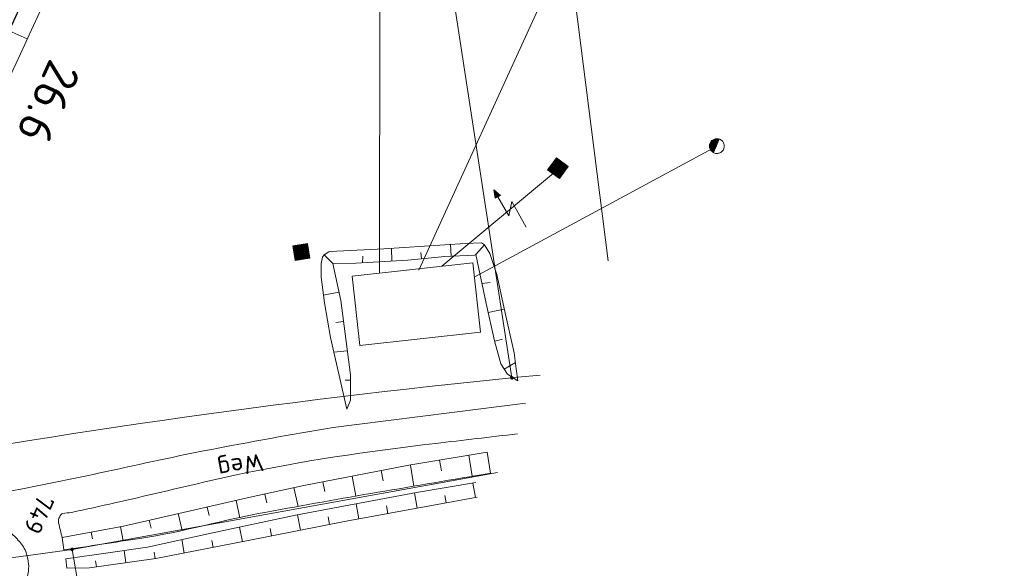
# Model space of a CAD drawing. Header units: metres. Extents: x 3425540 to 3446143, y 5432760 to 5444637.
# Tile 567 of 656: x 3437256 to 3437356, y 5444385 to 5444440. Entities that reach past the tile are written whole.
import ezdxf
from ezdxf.enums import TextEntityAlignment as Align

# ---------------------------------------------------------------- set-up
doc = ezdxf.new("R2010")
doc.units = ezdxf.units.M
for name, color, linetype, lineweight in [('B_Bestand', 9, 'Continuous', 18), ('B_Böschung', 9, 'Continuous', 18), ('B_Flurgrenzen', 9, 'Continuous', 18), ('B_Gleisachse', 9, 'Continuous', 25), ('B_Kilometrierung', 9, 'Continuous', 25)]:
    doc.layers.add(name, color=color, linetype=linetype, lineweight=lineweight)
doc.styles.get("Standard").update_dxf_attribs({"font": 'isocpeur.ttf'})

msp = doc.modelspace()

# ---------------------------------------------------------------- linework, layer by layer
at = {"layer": 'B_Bestand'}
for p, q in [((3437334.501, 5444498.628), (3437296.254, 5444414.853)), ((3437292.291, 5444414.613), (3437292.359, 5444480.177)), ((3437326.42, 5444427.418), (3437301.868, 5444414.134)), ((3437326.649, 5444428.13), (3437326.06, 5444426.763)), ((3437310.478, 5444425.192), (3437298.585, 5444415.264))]:
    msp.add_line(p, q, dxfattribs=at)
for points in [[(3437326.123, 5444426.73), (3437326.197, 5444426.702), (3437326.273, 5444426.683), (3437326.35, 5444426.672), (3437326.429, 5444426.669), (3437326.507, 5444426.674), (3437326.584, 5444426.687), (3437326.66, 5444426.708), (3437326.733, 5444426.737), (3437326.802, 5444426.773), (3437326.868, 5444426.817), (3437326.928, 5444426.867), (3437326.983, 5444426.923), (3437327.032, 5444426.985), (3437327.074, 5444427.051), (3437327.108, 5444427.122), (3437327.136, 5444427.195), (3437327.155, 5444427.271), (3437327.167, 5444427.349), (3437327.17, 5444427.428), (3437327.165, 5444427.506), (3437327.151, 5444427.583), (3437327.13, 5444427.659), (3437327.101, 5444427.732), (3437327.065, 5444427.801), (3437327.021, 5444427.867), (3437326.971, 5444427.927), (3437326.915, 5444427.982), (3437326.853, 5444428.03), (3437326.787, 5444428.072), (3437326.717, 5444428.107), (3437326.643, 5444428.134), (3437326.567, 5444428.154), (3437326.489, 5444428.165), (3437326.411, 5444428.168), (3437326.332, 5444428.163), (3437326.255, 5444428.15), (3437326.18, 5444428.129), (3437326.107, 5444428.1), (3437326.037, 5444428.063), (3437325.972, 5444428.02), (3437325.911, 5444427.97), (3437325.856, 5444427.914), (3437325.808, 5444427.852), (3437325.766, 5444427.786), (3437325.731, 5444427.715), (3437325.704, 5444427.642), (3437325.684, 5444427.566), (3437325.673, 5444427.488), (3437325.67, 5444427.409), (3437325.675, 5444427.331), (3437325.688, 5444427.254), (3437325.709, 5444427.178), (3437325.738, 5444427.105), (3437325.775, 5444427.036), (3437325.818, 5444426.97), (3437325.869, 5444426.91), (3437325.925, 5444426.855), (3437325.986, 5444426.807), (3437326.052, 5444426.765), (3437326.123, 5444426.73)], [(3437326.627, 5444428.078), (3437326.557, 5444428.096), (3437326.485, 5444428.106), (3437326.413, 5444428.109), (3437326.341, 5444428.105), (3437326.269, 5444428.093), (3437326.2, 5444428.073), (3437326.132, 5444428.047), (3437326.068, 5444428.013), (3437326.008, 5444427.973), (3437325.952, 5444427.927), (3437325.902, 5444427.875), (3437325.857, 5444427.819), (3437325.818, 5444427.758), (3437325.786, 5444427.693), (3437325.76, 5444427.625), (3437325.742, 5444427.555), (3437325.732, 5444427.484), (3437325.729, 5444427.411), (3437325.733, 5444427.339), (3437325.745, 5444427.268), (3437325.765, 5444427.198), (3437325.791, 5444427.131), (3437325.825, 5444427.067), (3437325.865, 5444427.007), (3437325.911, 5444426.951), (3437325.963, 5444426.9), (3437326.019, 5444426.855), (3437326.08, 5444426.817), (3437326.082, 5444426.816)], [(3437326.603, 5444428.023), (3437326.539, 5444428.039), (3437326.473, 5444428.048), (3437326.407, 5444428.05), (3437326.341, 5444428.045), (3437326.276, 5444428.034), (3437326.213, 5444428.015), (3437326.151, 5444427.99), (3437326.093, 5444427.959), (3437326.038, 5444427.922), (3437325.988, 5444427.88), (3437325.942, 5444427.832), (3437325.901, 5444427.78), (3437325.866, 5444427.724), (3437325.838, 5444427.664), (3437325.815, 5444427.602), (3437325.799, 5444427.538), (3437325.79, 5444427.472), (3437325.788, 5444427.406), (3437325.793, 5444427.34), (3437325.804, 5444427.275), (3437325.823, 5444427.211), (3437325.848, 5444427.15), (3437325.879, 5444427.092), (3437325.916, 5444427.037), (3437325.959, 5444426.986), (3437326.006, 5444426.941), (3437326.059, 5444426.9), (3437326.106, 5444426.87)], [(3437326.579, 5444427.969), (3437326.521, 5444427.982), (3437326.462, 5444427.99), (3437326.402, 5444427.991), (3437326.342, 5444427.986), (3437326.283, 5444427.975), (3437326.226, 5444427.957), (3437326.17, 5444427.934), (3437326.118, 5444427.905), (3437326.069, 5444427.871), (3437326.023, 5444427.832), (3437325.982, 5444427.788), (3437325.946, 5444427.74), (3437325.915, 5444427.689), (3437325.889, 5444427.635), (3437325.87, 5444427.578), (3437325.856, 5444427.52), (3437325.849, 5444427.46), (3437325.847, 5444427.4), (3437325.852, 5444427.341), (3437325.863, 5444427.282), (3437325.881, 5444427.224), (3437325.904, 5444427.169), (3437325.933, 5444427.117), (3437325.967, 5444427.067), (3437326.006, 5444427.022), (3437326.05, 5444426.981), (3437326.098, 5444426.945), (3437326.129, 5444426.925)], [(3437326.556, 5444427.914), (3437326.503, 5444427.925), (3437326.45, 5444427.931), (3437326.396, 5444427.932), (3437326.343, 5444427.927), (3437326.29, 5444427.916), (3437326.239, 5444427.899), (3437326.19, 5444427.878), (3437326.143, 5444427.851), (3437326.099, 5444427.82), (3437326.059, 5444427.784), (3437326.023, 5444427.745), (3437325.991, 5444427.701), (3437325.964, 5444427.655), (3437325.941, 5444427.606), (3437325.924, 5444427.555), (3437325.913, 5444427.502), (3437325.907, 5444427.449), (3437325.906, 5444427.395), (3437325.912, 5444427.341), (3437325.923, 5444427.289), (3437325.939, 5444427.237), (3437325.961, 5444427.188), (3437325.987, 5444427.142), (3437326.018, 5444427.098), (3437326.054, 5444427.058), (3437326.094, 5444427.021), (3437326.137, 5444426.989), (3437326.153, 5444426.979)], [(3437326.532, 5444427.859), (3437326.486, 5444427.868), (3437326.438, 5444427.873), (3437326.391, 5444427.872), (3437326.344, 5444427.867), (3437326.297, 5444427.856), (3437326.252, 5444427.841), (3437326.209, 5444427.821), (3437326.168, 5444427.797), (3437326.13, 5444427.769), (3437326.095, 5444427.736), (3437326.063, 5444427.701), (3437326.036, 5444427.662), (3437326.012, 5444427.62), (3437325.993, 5444427.577), (3437325.979, 5444427.531), (3437325.97, 5444427.485), (3437325.966, 5444427.437), (3437325.966, 5444427.39), (3437325.971, 5444427.342), (3437325.982, 5444427.296), (3437325.997, 5444427.251), (3437326.017, 5444427.207), (3437326.041, 5444427.166), (3437326.07, 5444427.128), (3437326.102, 5444427.093), (3437326.138, 5444427.062), (3437326.177, 5444427.034)], [(3437326.509, 5444427.804), (3437326.468, 5444427.811), (3437326.427, 5444427.814), (3437326.385, 5444427.813), (3437326.344, 5444427.807), (3437326.304, 5444427.797), (3437326.265, 5444427.783), (3437326.228, 5444427.765), (3437326.193, 5444427.743), (3437326.16, 5444427.717), (3437326.13, 5444427.688), (3437326.104, 5444427.657), (3437326.081, 5444427.622), (3437326.061, 5444427.586), (3437326.046, 5444427.547), (3437326.034, 5444427.508), (3437326.027, 5444427.467), (3437326.024, 5444427.425), (3437326.026, 5444427.384), (3437326.031, 5444427.343), (3437326.041, 5444427.303), (3437326.056, 5444427.264), (3437326.074, 5444427.227), (3437326.096, 5444427.192), (3437326.121, 5444427.159), (3437326.15, 5444427.129), (3437326.182, 5444427.103), (3437326.201, 5444427.089)], [(3437326.485, 5444427.749), (3437326.451, 5444427.754), (3437326.415, 5444427.755), (3437326.38, 5444427.753), (3437326.345, 5444427.747), (3437326.311, 5444427.737), (3437326.279, 5444427.724), (3437326.248, 5444427.708), (3437326.218, 5444427.688), (3437326.191, 5444427.665), (3437326.167, 5444427.64), (3437326.145, 5444427.613), (3437326.126, 5444427.583), (3437326.11, 5444427.551), (3437326.098, 5444427.518), (3437326.09, 5444427.484), (3437326.085, 5444427.449), (3437326.083, 5444427.414), (3437326.086, 5444427.379), (3437326.091, 5444427.344), (3437326.101, 5444427.31), (3437326.114, 5444427.277), (3437326.13, 5444427.246), (3437326.15, 5444427.217), (3437326.173, 5444427.19), (3437326.198, 5444427.165), (3437326.225, 5444427.144)], [(3437326.46, 5444427.693), (3437326.431, 5444427.696), (3437326.402, 5444427.696), (3437326.373, 5444427.692), (3437326.345, 5444427.686), (3437326.318, 5444427.677), (3437326.291, 5444427.664), (3437326.266, 5444427.65), (3437326.243, 5444427.632), (3437326.221, 5444427.613), (3437326.202, 5444427.591), (3437326.185, 5444427.567), (3437326.171, 5444427.542), (3437326.16, 5444427.515), (3437326.151, 5444427.487), (3437326.145, 5444427.459), (3437326.143, 5444427.43), (3437326.143, 5444427.401), (3437326.146, 5444427.372), (3437326.152, 5444427.344), (3437326.162, 5444427.316), (3437326.174, 5444427.29), (3437326.189, 5444427.265), (3437326.206, 5444427.242), (3437326.226, 5444427.22), (3437326.247, 5444427.201), (3437326.248, 5444427.201)], [(3437326.436, 5444427.636), (3437326.414, 5444427.637), (3437326.391, 5444427.635), (3437326.368, 5444427.631), (3437326.346, 5444427.624), (3437326.325, 5444427.616), (3437326.305, 5444427.605), (3437326.286, 5444427.591), (3437326.269, 5444427.577), (3437326.253, 5444427.56), (3437326.239, 5444427.542), (3437326.228, 5444427.522), (3437326.218, 5444427.502), (3437326.21, 5444427.48), (3437326.205, 5444427.458), (3437326.202, 5444427.435), (3437326.201, 5444427.412), (3437326.203, 5444427.39), (3437326.208, 5444427.367), (3437326.214, 5444427.345), (3437326.223, 5444427.324), (3437326.234, 5444427.304), (3437326.247, 5444427.285), (3437326.262, 5444427.268), (3437326.273, 5444427.257)], [(3437326.411, 5444427.578), (3437326.394, 5444427.576), (3437326.378, 5444427.572), (3437326.362, 5444427.567), (3437326.347, 5444427.56), (3437326.332, 5444427.552), (3437326.319, 5444427.542), (3437326.307, 5444427.531), (3437326.295, 5444427.518), (3437326.286, 5444427.505), (3437326.277, 5444427.49), (3437326.271, 5444427.475), (3437326.266, 5444427.459), (3437326.262, 5444427.443), (3437326.261, 5444427.426), (3437326.261, 5444427.409), (3437326.262, 5444427.393), (3437326.266, 5444427.377), (3437326.271, 5444427.361), (3437326.278, 5444427.346), (3437326.286, 5444427.331), (3437326.296, 5444427.318), (3437326.298, 5444427.316)], [(3437326.383, 5444427.512), (3437326.373, 5444427.507), (3437326.364, 5444427.502), (3437326.356, 5444427.496), (3437326.348, 5444427.489), (3437326.341, 5444427.481), (3437326.335, 5444427.472), (3437326.33, 5444427.463), (3437326.326, 5444427.453), (3437326.323, 5444427.443), (3437326.32, 5444427.433), (3437326.32, 5444427.412), (3437326.321, 5444427.402), (3437326.323, 5444427.391), (3437326.327, 5444427.381)], [(3437309.284, 5444425.03), (3437310.493, 5444424.142), (3437311.381, 5444425.352), (3437310.172, 5444426.239), (3437309.284, 5444425.03)], [(3437309.367, 5444425.043), (3437310.485, 5444424.222), (3437311.307, 5444425.34), (3437310.188, 5444426.161), (3437309.367, 5444425.043)], [(3437309.449, 5444425.055), (3437310.473, 5444424.304), (3437311.224, 5444425.328), (3437310.2, 5444426.079), (3437309.449, 5444425.055)], [(3437309.532, 5444425.068), (3437310.46, 5444424.387), (3437311.141, 5444425.315), (3437310.213, 5444425.996), (3437309.532, 5444425.068)], [(3437309.614, 5444425.081), (3437310.447, 5444424.469), (3437311.059, 5444425.302), (3437310.226, 5444425.914), (3437309.614, 5444425.081)], [(3437309.697, 5444425.093), (3437310.435, 5444424.552), (3437310.976, 5444425.29), (3437310.238, 5444425.831), (3437309.697, 5444425.093)], [(3437309.779, 5444425.106), (3437310.422, 5444424.634), (3437310.894, 5444425.277), (3437310.251, 5444425.749), (3437309.779, 5444425.106)], [(3437309.862, 5444425.119), (3437310.409, 5444424.717), (3437310.811, 5444425.264), (3437310.264, 5444425.666), (3437309.862, 5444425.119)], [(3437309.944, 5444425.131), (3437310.397, 5444424.799), (3437310.729, 5444425.252), (3437310.276, 5444425.584), (3437309.944, 5444425.131)], [(3437310.027, 5444425.144), (3437310.384, 5444424.882), (3437310.646, 5444425.239), (3437310.289, 5444425.501), (3437310.027, 5444425.144)], [(3437310.109, 5444425.157), (3437310.371, 5444424.964), (3437310.564, 5444425.226), (3437310.302, 5444425.418), (3437310.109, 5444425.157)], [(3437310.192, 5444425.169), (3437310.359, 5444425.047), (3437310.481, 5444425.214), (3437310.314, 5444425.336), (3437310.192, 5444425.169)], [(3437310.275, 5444425.182), (3437310.346, 5444425.13), (3437310.398, 5444425.201), (3437310.327, 5444425.253), (3437310.275, 5444425.182)], [(3437307.124, 5444419.215), (3437305.663, 5444421.803), (3437305.363, 5444420.345), (3437304.26, 5444422.28), (3437303.998, 5444422.131), (3437303.85, 5444422.993), (3437304.522, 5444422.429), (3437304.26, 5444422.28)], [(3437304.466, 5444422.432), (3437303.9, 5444422.906), (3437304.03, 5444422.185), (3437304.423, 5444422.422), (3437303.949, 5444422.818), (3437304.062, 5444422.238), (3437304.368, 5444422.425), (3437303.999, 5444422.731), (3437304.093, 5444422.292), (3437304.312, 5444422.43), (3437304.049, 5444422.644), (3437304.125, 5444422.345), (3437304.257, 5444422.433), (3437304.098, 5444422.557), (3437304.157, 5444422.399), (3437304.201, 5444422.438), (3437304.148, 5444422.469)], [(3437283.739, 5444415.853), (3437285.223, 5444416.071), (3437285.005, 5444417.555), (3437283.521, 5444417.337), (3437283.739, 5444415.853)], [(3437283.789, 5444415.92), (3437285.162, 5444416.122), (3437284.96, 5444417.495), (3437283.587, 5444417.293), (3437283.789, 5444415.92)], [(3437283.839, 5444415.987), (3437285.095, 5444416.171), (3437284.911, 5444417.428), (3437283.654, 5444417.243), (3437283.839, 5444415.987)], [(3437283.889, 5444416.054), (3437285.028, 5444416.221), (3437284.861, 5444417.361), (3437283.721, 5444417.193), (3437283.889, 5444416.054)], [(3437283.938, 5444416.121), (3437284.961, 5444416.271), (3437284.811, 5444417.294), (3437283.788, 5444417.143), (3437283.938, 5444416.121)], [(3437283.988, 5444416.188), (3437284.894, 5444416.321), (3437284.761, 5444417.227), (3437283.855, 5444417.094), (3437283.988, 5444416.188)], [(3437284.038, 5444416.255), (3437284.827, 5444416.371), (3437284.711, 5444417.16), (3437283.922, 5444417.044), (3437284.038, 5444416.255)], [(3437284.088, 5444416.322), (3437284.76, 5444416.421), (3437284.661, 5444417.093), (3437283.989, 5444416.994), (3437284.088, 5444416.322)], [(3437284.138, 5444416.389), (3437284.693, 5444416.47), (3437284.611, 5444417.026), (3437284.056, 5444416.944), (3437284.138, 5444416.389)], [(3437284.188, 5444416.456), (3437284.626, 5444416.52), (3437284.562, 5444416.959), (3437284.123, 5444416.894), (3437284.188, 5444416.456)], [(3437284.238, 5444416.523), (3437284.559, 5444416.57), (3437284.512, 5444416.892), (3437284.19, 5444416.844), (3437284.238, 5444416.523)], [(3437284.287, 5444416.59), (3437284.492, 5444416.62), (3437284.462, 5444416.825), (3437284.257, 5444416.795), (3437284.287, 5444416.59)], [(3437284.337, 5444416.657), (3437284.425, 5444416.67), (3437284.412, 5444416.758), (3437284.324, 5444416.745), (3437284.337, 5444416.657)], [(3437301.738, 5444415.616), (3437289.522, 5444414.265), (3437290.298, 5444407.247)], [(3437290.298, 5444407.247), (3437302.514, 5444408.597), (3437301.738, 5444415.616)]]:
    msp.add_lwpolyline(points, dxfattribs=at)
for points, knots in [([(3437355.504, 5444507.367), (3437349.307, 5444505.433), (3437343.11, 5444503.498), (3437336.913, 5444501.563), (3437333.494, 5444500.496), (3437330.037, 5444499.551), (3437326.597, 5444498.554), (3437322.372, 5444497.33), (3437318.143, 5444496.12), (3437313.917, 5444494.9), (3437311.903, 5444494.319), (3437309.941, 5444493.567), (3437307.899, 5444493.073), (3437306.235, 5444492.671), (3437304.536, 5444492.477), (3437302.848, 5444492.214), (3437300.735, 5444491.885), (3437298.619, 5444491.58), (3437296.508, 5444491.246), (3437295.106, 5444491.024), (3437293.715, 5444490.734), (3437292.317, 5444490.494), (3437290.754, 5444490.227), (3437289.16, 5444490.198), (3437287.589, 5444489.957), (3437286.253, 5444489.752), (3437284.986, 5444489.307), (3437283.72, 5444488.775), (3437281.909, 5444488.015), (3437280.276, 5444487.06), (3437278.777, 5444485.766), (3437277.575, 5444484.728), (3437276.568, 5444483.601), (3437275.66, 5444482.327), (3437274.01, 5444480.014), (3437272.342, 5444477.745), (3437271.173, 5444475.188), (3437265.416, 5444462.593), (3437259.741, 5444449.967), (3437253.979, 5444437.378), (3437247.621, 5444423.488), (3437241.263, 5444409.597), (3437234.905, 5444395.706)], [0, 0, 0, 0, 0.107881, 0.107881, 0.107881, 0.167404, 0.167404, 0.167404, 0.240499, 0.240499, 0.240499, 0.275337, 0.275337, 0.275337, 0.303717, 0.303717, 0.303717, 0.339242, 0.339242, 0.339242, 0.362828, 0.362828, 0.362828, 0.389185, 0.389185, 0.389185, 0.411594, 0.411594, 0.411594, 0.443649, 0.443649, 0.443649, 0.469358, 0.469358, 0.469358, 0.516065, 0.516065, 0.516065, 0.74614, 0.74614, 0.74614, 1, 1, 1, 1]), ([(3437294.915, 5444495.051), (3437293.267, 5444494.908), (3437291.619, 5444494.765), (3437289.971, 5444494.622), (3437288.745, 5444494.516), (3437287.535, 5444494.275), (3437286.318, 5444494.084), (3437285.345, 5444493.932), (3437284.38, 5444493.758), (3437283.416, 5444493.547), (3437282.516, 5444493.35), (3437281.674, 5444492.981), (3437280.837, 5444492.579), (3437279.93, 5444492.143), (3437279.091, 5444491.638), (3437278.258, 5444491.074), (3437277.406, 5444490.497), (3437276.615, 5444489.883), (3437275.894, 5444489.139), (3437274.844, 5444488.056), (3437273.932, 5444486.893), (3437273.207, 5444485.592), (3437270.401, 5444480.559), (3437267.698, 5444475.52), (3437265.255, 5444470.326), (3437257.992, 5444454.887), (3437251.133, 5444439.268), (3437243.671, 5444423.93), (3437239.767, 5444415.907), (3437235.864, 5444407.884), (3437231.96, 5444399.86)], [0, 0, 0, 0, 0.041354, 0.041354, 0.041354, 0.072123, 0.072123, 0.072123, 0.096716, 0.096716, 0.096716, 0.119671, 0.119671, 0.119671, 0.144554, 0.144554, 0.144554, 0.170011, 0.170011, 0.170011, 0.207092, 0.207092, 0.207092, 0.350529, 0.350529, 0.350529, 0.776942, 0.776942, 0.776942, 1, 1, 1, 1]), ([(3437234.905, 5444395.706), (3437234.906, 5444394.74), (3437234.908, 5444393.773), (3437234.909, 5444392.806), (3437234.91, 5444392.26), (3437235.261, 5444391.776), (3437235.768, 5444391.409), (3437236.357, 5444390.984), (3437236.961, 5444390.879), (3437237.595, 5444390.871), (3437239.671, 5444390.847), (3437241.763, 5444390.849), (3437243.828, 5444391.086), (3437247.884, 5444391.552), (3437251.951, 5444391.95), (3437255.972, 5444392.699), (3437263.12, 5444394.031), (3437270.16, 5444395.791), (3437277.301, 5444397.099), (3437281.518, 5444397.872), (3437285.727, 5444398.714), (3437289.981, 5444399.249), (3437295.676, 5444399.966), (3437301.372, 5444400.683), (3437307.067, 5444401.399)], [0, 0, 0, 0, 0.037765, 0.037765, 0.037765, 0.059121, 0.059121, 0.059121, 0.083922, 0.083922, 0.083922, 0.165138, 0.165138, 0.165138, 0.324669, 0.324669, 0.324669, 0.608269, 0.608269, 0.608269, 0.775747, 0.775747, 0.775747, 1, 1, 1, 1]), ([(3437260.162, 5444387.782), (3437260.043, 5444388.274), (3437259.924, 5444388.766), (3437259.805, 5444389.258), (3437259.754, 5444389.47), (3437259.808, 5444389.69), (3437259.913, 5444389.903), (3437259.986, 5444390.052), (3437260.085, 5444390.186), (3437260.235, 5444390.226), (3437260.519, 5444390.304), (3437260.813, 5444390.272), (3437261.095, 5444390.333), (3437262.564, 5444390.654), (3437264.034, 5444390.97), (3437265.501, 5444391.301), (3437269.553, 5444392.216), (3437273.581, 5444393.219), (3437277.644, 5444394.096), (3437284.349, 5444395.545), (3437291.145, 5444396.525), (3437297.954, 5444397.321), (3437300.712, 5444397.644), (3437303.47, 5444397.966), (3437306.228, 5444398.288)], [0, 0, 0, 0, 0.030764, 0.030764, 0.030764, 0.044013, 0.044013, 0.044013, 0.053252, 0.053252, 0.053252, 0.070809, 0.070809, 0.070809, 0.162198, 0.162198, 0.162198, 0.414631, 0.414631, 0.414631, 0.831239, 0.831239, 0.831239, 1, 1, 1, 1]), ([(3437251.316, 5444388.828), (3437252.07, 5444388.765), (3437252.823, 5444388.701), (3437253.577, 5444388.637), (3437253.923, 5444388.608), (3437254.263, 5444388.549), (3437254.598, 5444388.422), (3437255.064, 5444388.246), (3437255.386, 5444387.885), (3437255.727, 5444387.509), (3437256.046, 5444387.158), (3437256.311, 5444386.827), (3437256.479, 5444386.38), (3437256.728, 5444385.719), (3437256.834, 5444385.053), (3437256.748, 5444384.392), (3437256.69, 5444383.944), (3437256.595, 5444383.497), (3437256.533, 5444383.049), (3437256.466, 5444382.568), (3437256.343, 5444382.078), (3437256.371, 5444381.598), (3437256.406, 5444380.999), (3437256.687, 5444380.422), (3437256.801, 5444379.825), (3437257.957, 5444373.768), (3437259.039, 5444367.688), (3437260.24, 5444361.635), (3437260.983, 5444357.889), (3437261.757, 5444354.149), (3437262.497, 5444350.402), (3437263.478, 5444345.43), (3437264.382, 5444340.446), (3437265.292, 5444335.458), (3437266.19, 5444330.535), (3437267.237, 5444325.614), (3437267.549, 5444320.621), (3437267.621, 5444319.475), (3437267.692, 5444318.328), (3437267.764, 5444317.181)], [0, 0, 0, 0, 0.0297, 0.0297, 0.0297, 0.043357, 0.043357, 0.043357, 0.062362, 0.062362, 0.062362, 0.080118, 0.080118, 0.080118, 0.106377, 0.106377, 0.106377, 0.124179, 0.124179, 0.124179, 0.14329, 0.14329, 0.14329, 0.16717, 0.16717, 0.16717, 0.40948, 0.40948, 0.40948, 0.55945, 0.55945, 0.55945, 0.758447, 0.758447, 0.758447, 0.954885, 0.954885, 0.954885, 1, 1, 1, 1])]:
    msp.add_open_spline(points, degree=3, knots=knots, dxfattribs=at)
at = {"layer": 'B_Böschung'}
for p, q in [((3437254.819, 5444439.092), (3437256.639, 5444438.258)), ((3437299.52, 5444416.262), (3437299.457, 5444417.453)), ((3437302.029, 5444416.45), (3437302.905, 5444417.435)), ((3437287.547, 5444415.537), (3437286.671, 5444416.412)), ((3437293.541, 5444415.776), (3437293.482, 5444417.08)), ((3437296.532, 5444416.001), (3437296.474, 5444416.632)), ((3437290.546, 5444415.61), (3437290.576, 5444416.265)), ((3437302.654, 5444413.516), (3437303.476, 5444413.608)), ((3437288.165, 5444412.639), (3437286.611, 5444412.321)), ((3437303.287, 5444410.583), (3437304.897, 5444410.921)), ((3437288.624, 5444409.676), (3437287.85, 5444409.576)), ((3437303.936, 5444407.654), (3437304.736, 5444407.866)), ((3437289.014, 5444406.702), (3437287.67, 5444406.543)), ((3437304.907, 5444404.842), (3437306.027, 5444405.527)), ((3437289.334, 5444403.723), (3437288.82, 5444403.723)), ((3437298.357, 5444395.626), (3437298.535, 5444394.56)), ((3437301.317, 5444396.117), (3437301.669, 5444393.995)), ((3437303.159, 5444396.423), (3437303.519, 5444394.309)), ((3437292.451, 5444394.572), (3437292.651, 5444393.536)), ((3437295.398, 5444395.135), (3437295.759, 5444392.993)), ((3437289.505, 5444394.005), (3437289.894, 5444391.986)), ((3437283.619, 5444392.844), (3437284.038, 5444390.946)), ((3437286.559, 5444393.438), (3437286.751, 5444392.454)), ((3437301.987, 5444391.832), (3437301.718, 5444393.312)), ((3437277.762, 5444391.542), (3437278.158, 5444389.801)), ((3437280.689, 5444392.197), (3437280.887, 5444391.305)), ((3437296.083, 5444390.761), (3437295.803, 5444392.304)), ((3437299.035, 5444391.296), (3437298.898, 5444392.053)), ((3437274.837, 5444390.877), (3437275.03, 5444390.024)), ((3437290.18, 5444389.69), (3437289.904, 5444391.197)), ((3437293.132, 5444390.225), (3437292.993, 5444390.988)), ((3437268.986, 5444389.546), (3437269.165, 5444388.743)), ((3437271.911, 5444390.211), (3437272.296, 5444388.519)), ((3437284.291, 5444388.542), (3437283.984, 5444390.086)), ((3437287.233, 5444389.127), (3437287.083, 5444389.883)), ((3437266.058, 5444388.892), (3437266.33, 5444387.445)), ((3437278.405, 5444387.374), (3437278.119, 5444388.838)), ((3437281.348, 5444387.957), (3437281.199, 5444388.711)), ((3437260.162, 5444387.782), (3437260.342, 5444386.536)), ((3437263.11, 5444388.337), (3437263.233, 5444387.665)), ((3437272.517, 5444386.224), (3437272.259, 5444387.579)), ((3437275.461, 5444386.799), (3437275.324, 5444387.505)), ((3437266.601, 5444385.233), (3437266.424, 5444386.484)), ((3437260.638, 5444384.678), (3437260.526, 5444385.629)), ((3437269.572, 5444385.652), (3437269.48, 5444386.305)), ((3437263.631, 5444384.813), (3437263.542, 5444385.432))]:
    msp.add_line(p, q, dxfattribs=at)
for points in [[(3437286.671, 5444416.412), (3437287.145, 5444416.704), (3437287.948, 5444416.777), (3437292.727, 5444417.033), (3437300.935, 5444417.545), (3437302.613, 5444417.618), (3437302.905, 5444417.435)], [(3437302.905, 5444417.435), (3437303.452, 5444416.559), (3437304.145, 5444414.406), (3437304.948, 5444410.684), (3437305.896, 5444406.487), (3437306.115, 5444404.881), (3437306.261, 5444403.641)], [(3437288.969, 5444400.793), (3437287.328, 5444408.055), (3437286.708, 5444411.559), (3437286.379, 5444414.15), (3437286.379, 5444415.537), (3437286.525, 5444416.157), (3437286.671, 5444416.412)], [(3437287.547, 5444415.537), (3437289.881, 5444415.573), (3437295.135, 5444415.865), (3437298.892, 5444416.231), (3437301.884, 5444416.377), (3437302.029, 5444416.45)], [(3437302.029, 5444416.45), (3437303.087, 5444411.487), (3437303.926, 5444407.691), (3437304.547, 5444405.391), (3437305.24, 5444404.333), (3437306.261, 5444403.641)], [(3437288.969, 5444400.793), (3437289.334, 5444401.706), (3437289.334, 5444404.26), (3437288.349, 5444411.778), (3437287.547, 5444415.537)], [(3437260.162, 5444387.782), (3437266.364, 5444388.95), (3437279.205, 5444391.87), (3437284.627, 5444393.066), (3437295.243, 5444395.109), (3437303.159, 5444396.423)], [(3437260.526, 5444385.629), (3437264.83, 5444386.25), (3437268.807, 5444386.833), (3437275.227, 5444388.22), (3437283.764, 5444390.045), (3437296.011, 5444392.343), (3437302.03, 5444393.365)], [(3437260.638, 5444384.678), (3437262.936, 5444384.715), (3437269.648, 5444385.663), (3437278.988, 5444387.488), (3437288.891, 5444389.456), (3437302.17, 5444391.865)]]:
    msp.add_lwpolyline(points, dxfattribs=at)
for points, knots in [([(3437236.657, 5444394.962), (3437236.72, 5444396.056), (3437236.784, 5444397.15), (3437236.847, 5444398.244), (3437236.897, 5444399.111), (3437236.913, 5444400.024), (3437237.275, 5444400.813), (3437238.321, 5444403.096), (3437239.368, 5444405.379), (3437240.414, 5444407.662), (3437247.101, 5444422.253), (3437253.788, 5444436.843), (3437260.476, 5444451.433), (3437263.639, 5444458.333), (3437267.202, 5444465.043), (3437270.508, 5444471.874), (3437270.928, 5444472.743), (3437271.329, 5444473.62), (3437271.745, 5444474.491), (3437272.418, 5444475.9), (3437273.138, 5444477.279), (3437273.933, 5444478.63), (3437274.586, 5444479.739), (3437275.401, 5444480.725), (3437276.216, 5444481.723), (3437277.008, 5444482.694), (3437277.828, 5444483.614), (3437278.737, 5444484.483), (3437279.512, 5444485.225), (3437280.36, 5444485.843), (3437281.258, 5444486.434), (3437282.411, 5444487.193), (3437283.556, 5444487.983), (3437284.865, 5444488.369), (3437285.832, 5444488.655), (3437286.8, 5444488.94), (3437287.767, 5444489.225)], [0, 0, 0, 0, 0.029938, 0.029938, 0.029938, 0.053655, 0.053655, 0.053655, 0.122264, 0.122264, 0.122264, 0.560741, 0.560741, 0.560741, 0.768098, 0.768098, 0.768098, 0.794458, 0.794458, 0.794458, 0.837093, 0.837093, 0.837093, 0.872101, 0.872101, 0.872101, 0.906142, 0.906142, 0.906142, 0.935172, 0.935172, 0.935172, 0.972447, 0.972447, 0.972447, 1, 1, 1, 1]), ([(3437236.665, 5444395.108), (3437240.152, 5444402.654), (3437243.639, 5444410.2), (3437247.126, 5444417.746), (3437251.816, 5444427.895), (3437256.534, 5444438.03), (3437261.244, 5444448.169), (3437264.183, 5444454.496), (3437267.159, 5444460.804), (3437270.128, 5444467.117), (3437271.052, 5444469.081), (3437272.02, 5444471.023), (3437272.982, 5444472.969), (3437273.639, 5444474.3), (3437274.352, 5444475.597), (3437275.122, 5444476.871), (3437275.723, 5444477.866), (3437276.436, 5444478.774), (3437277.168, 5444479.678), (3437277.963, 5444480.66), (3437278.797, 5444481.589), (3437279.689, 5444482.486), (3437280.446, 5444483.248), (3437281.26, 5444483.934), (3437282.114, 5444484.579), (3437283.187, 5444485.39), (3437284.447, 5444485.909), (3437285.529, 5444486.711), (3437286.163, 5444487.181), (3437286.806, 5444487.661), (3437287.289, 5444488.281), (3437287.511, 5444488.567), (3437287.733, 5444488.852), (3437287.955, 5444489.137)], [0, 0, 0, 0, 0.230301, 0.230301, 0.230301, 0.540031, 0.540031, 0.540031, 0.733292, 0.733292, 0.733292, 0.793419, 0.793419, 0.793419, 0.834517, 0.834517, 0.834517, 0.866594, 0.866594, 0.866594, 0.901443, 0.901443, 0.901443, 0.931025, 0.931025, 0.931025, 0.968204, 0.968204, 0.968204, 0.989984, 0.989984, 0.989984, 1, 1, 1, 1]), ([(3437260.342, 5444386.536), (3437262.908, 5444386.926), (3437265.473, 5444387.315), (3437268.039, 5444387.704), (3437272.349, 5444388.358), (3437276.555, 5444389.588), (3437280.844, 5444390.368), (3437284.599, 5444391.051), (3437288.354, 5444391.737), (3437292.117, 5444392.375), (3437295.918, 5444393.02), (3437299.718, 5444393.665), (3437303.519, 5444394.309)], [0, 0, 0, 0, 0.177421, 0.177421, 0.177421, 0.475492, 0.475492, 0.475492, 0.73644, 0.73644, 0.73644, 1, 1, 1, 1])]:
    msp.add_open_spline(points, degree=3, knots=knots, dxfattribs=at)
at = {"layer": 'B_Flurgrenzen'}
for p, q in [((3437306.444, 5444487.078), (3437315.404, 5444415.787)), ((3437293.745, 5444481.439), (3437305.673, 5444403.957)), ((3437261.166, 5444386.589), (3437304.212, 5444394.378)), ((3437253.715, 5444385.561), (3437261.166, 5444386.589)), ((3437261.166, 5444386.589), (3437262.07, 5444381.457))]:
    msp.add_line(p, q, dxfattribs=at)
for points in [[(3437305.798, 5444403.957), (3437305.797, 5444403.973), (3437305.794, 5444403.988), (3437305.789, 5444404.003), (3437305.782, 5444404.017), (3437305.774, 5444404.031), (3437305.765, 5444404.043), (3437305.753, 5444404.053), (3437305.74, 5444404.062), (3437305.726, 5444404.07), (3437305.711, 5444404.076), (3437305.697, 5444404.08), (3437305.681, 5444404.082), (3437305.665, 5444404.082), (3437305.649, 5444404.08), (3437305.635, 5444404.076), (3437305.62, 5444404.07), (3437305.606, 5444404.062), (3437305.593, 5444404.053), (3437305.581, 5444404.043), (3437305.572, 5444404.031), (3437305.564, 5444404.017), (3437305.557, 5444404.003), (3437305.552, 5444403.988), (3437305.549, 5444403.973), (3437305.548, 5444403.957), (3437305.549, 5444403.941), (3437305.552, 5444403.926), (3437305.557, 5444403.911), (3437305.564, 5444403.897), (3437305.572, 5444403.883), (3437305.581, 5444403.871), (3437305.593, 5444403.861), (3437305.606, 5444403.852), (3437305.62, 5444403.844), (3437305.635, 5444403.838), (3437305.649, 5444403.834), (3437305.665, 5444403.832), (3437305.681, 5444403.832), (3437305.697, 5444403.834), (3437305.711, 5444403.838), (3437305.726, 5444403.844), (3437305.74, 5444403.852), (3437305.753, 5444403.861), (3437305.765, 5444403.871), (3437305.774, 5444403.883), (3437305.782, 5444403.897), (3437305.789, 5444403.911), (3437305.794, 5444403.926), (3437305.797, 5444403.941), (3437305.798, 5444403.957)], [(3437305.773, 5444403.957), (3437305.772, 5444403.971), (3437305.769, 5444403.985), (3437305.765, 5444403.997), (3437305.759, 5444404.01), (3437305.75, 5444404.022), (3437305.74, 5444404.032), (3437305.729, 5444404.041), (3437305.717, 5444404.048), (3437305.704, 5444404.052), (3437305.691, 5444404.055), (3437305.677, 5444404.057), (3437305.662, 5444404.056), (3437305.648, 5444404.054), (3437305.636, 5444404.051), (3437305.623, 5444404.044), (3437305.611, 5444404.036), (3437305.601, 5444404.027), (3437305.591, 5444404.016), (3437305.584, 5444404.004), (3437305.579, 5444403.991), (3437305.575, 5444403.978), (3437305.573, 5444403.964), (3437305.573, 5444403.95), (3437305.575, 5444403.936), (3437305.579, 5444403.923), (3437305.584, 5444403.91), (3437305.591, 5444403.898), (3437305.601, 5444403.887), (3437305.611, 5444403.878), (3437305.623, 5444403.87), (3437305.636, 5444403.863), (3437305.648, 5444403.86), (3437305.662, 5444403.858), (3437305.677, 5444403.857), (3437305.691, 5444403.859), (3437305.704, 5444403.862), (3437305.717, 5444403.866), (3437305.729, 5444403.873), (3437305.74, 5444403.882), (3437305.75, 5444403.892), (3437305.759, 5444403.904), (3437305.765, 5444403.917), (3437305.769, 5444403.929), (3437305.772, 5444403.943), (3437305.773, 5444403.957)], [(3437305.749, 5444403.957), (3437305.748, 5444403.969), (3437305.745, 5444403.981), (3437305.74, 5444403.992), (3437305.734, 5444404.002), (3437305.725, 5444404.012), (3437305.716, 5444404.019), (3437305.705, 5444404.026), (3437305.694, 5444404.03), (3437305.682, 5444404.032), (3437305.67, 5444404.033), (3437305.658, 5444404.031), (3437305.646, 5444404.028), (3437305.636, 5444404.023), (3437305.625, 5444404.016), (3437305.616, 5444404.007), (3437305.609, 5444403.997), (3437305.603, 5444403.987), (3437305.599, 5444403.975), (3437305.597, 5444403.963), (3437305.597, 5444403.951), (3437305.599, 5444403.939), (3437305.603, 5444403.927), (3437305.609, 5444403.917), (3437305.616, 5444403.907), (3437305.625, 5444403.898), (3437305.635, 5444403.891), (3437305.646, 5444403.886), (3437305.658, 5444403.883), (3437305.67, 5444403.881), (3437305.682, 5444403.882), (3437305.694, 5444403.884), (3437305.705, 5444403.888), (3437305.716, 5444403.895), (3437305.725, 5444403.902), (3437305.734, 5444403.912), (3437305.74, 5444403.922), (3437305.745, 5444403.933), (3437305.748, 5444403.945), (3437305.749, 5444403.957)], [(3437305.724, 5444403.957), (3437305.723, 5444403.967), (3437305.72, 5444403.977), (3437305.715, 5444403.986), (3437305.709, 5444403.993), (3437305.702, 5444403.999), (3437305.693, 5444404.004), (3437305.683, 5444404.007), (3437305.673, 5444404.008), (3437305.663, 5444404.007), (3437305.653, 5444404.004), (3437305.644, 5444403.999), (3437305.637, 5444403.993), (3437305.631, 5444403.986), (3437305.626, 5444403.977), (3437305.623, 5444403.967), (3437305.622, 5444403.957), (3437305.623, 5444403.947), (3437305.626, 5444403.937), (3437305.631, 5444403.928), (3437305.637, 5444403.921), (3437305.644, 5444403.915), (3437305.653, 5444403.91), (3437305.663, 5444403.907), (3437305.673, 5444403.906), (3437305.683, 5444403.907), (3437305.693, 5444403.91), (3437305.702, 5444403.915), (3437305.709, 5444403.921), (3437305.715, 5444403.928), (3437305.72, 5444403.937), (3437305.723, 5444403.947), (3437305.724, 5444403.957)], [(3437305.7, 5444403.957), (3437305.699, 5444403.964), (3437305.696, 5444403.971), (3437305.691, 5444403.977), (3437305.685, 5444403.981), (3437305.678, 5444403.983), (3437305.671, 5444403.984), (3437305.664, 5444403.982), (3437305.657, 5444403.979), (3437305.652, 5444403.974), (3437305.648, 5444403.968), (3437305.646, 5444403.961), (3437305.646, 5444403.953), (3437305.648, 5444403.946), (3437305.652, 5444403.94), (3437305.657, 5444403.935), (3437305.664, 5444403.932), (3437305.671, 5444403.93), (3437305.678, 5444403.931), (3437305.685, 5444403.933), (3437305.691, 5444403.937), (3437305.696, 5444403.943), (3437305.699, 5444403.95), (3437305.7, 5444403.957)], [(3437261.291, 5444386.589), (3437261.29, 5444386.605), (3437261.287, 5444386.62), (3437261.282, 5444386.635), (3437261.275, 5444386.649), (3437261.267, 5444386.663), (3437261.258, 5444386.675), (3437261.246, 5444386.685), (3437261.233, 5444386.694), (3437261.219, 5444386.702), (3437261.204, 5444386.708), (3437261.19, 5444386.712), (3437261.174, 5444386.714), (3437261.158, 5444386.714), (3437261.142, 5444386.712), (3437261.128, 5444386.708), (3437261.113, 5444386.702), (3437261.099, 5444386.694), (3437261.086, 5444386.685), (3437261.074, 5444386.675), (3437261.065, 5444386.663), (3437261.057, 5444386.649), (3437261.05, 5444386.635), (3437261.045, 5444386.62), (3437261.042, 5444386.605), (3437261.041, 5444386.589), (3437261.042, 5444386.573), (3437261.045, 5444386.558), (3437261.05, 5444386.543), (3437261.057, 5444386.529), (3437261.065, 5444386.515), (3437261.074, 5444386.503), (3437261.086, 5444386.493), (3437261.099, 5444386.484), (3437261.113, 5444386.476), (3437261.128, 5444386.47), (3437261.142, 5444386.466), (3437261.158, 5444386.464), (3437261.174, 5444386.464), (3437261.19, 5444386.466), (3437261.204, 5444386.47), (3437261.219, 5444386.476), (3437261.233, 5444386.484), (3437261.246, 5444386.493), (3437261.258, 5444386.503), (3437261.267, 5444386.515), (3437261.275, 5444386.529), (3437261.282, 5444386.543), (3437261.287, 5444386.558), (3437261.29, 5444386.573), (3437261.291, 5444386.589)], [(3437261.266, 5444386.589), (3437261.265, 5444386.603), (3437261.262, 5444386.617), (3437261.258, 5444386.629), (3437261.252, 5444386.642), (3437261.243, 5444386.654), (3437261.233, 5444386.664), (3437261.222, 5444386.673), (3437261.21, 5444386.68), (3437261.197, 5444386.684), (3437261.184, 5444386.687), (3437261.17, 5444386.689), (3437261.155, 5444386.688), (3437261.141, 5444386.686), (3437261.129, 5444386.683), (3437261.116, 5444386.676), (3437261.104, 5444386.668), (3437261.094, 5444386.659), (3437261.084, 5444386.648), (3437261.077, 5444386.636), (3437261.072, 5444386.623), (3437261.068, 5444386.61), (3437261.066, 5444386.596), (3437261.066, 5444386.582), (3437261.068, 5444386.568), (3437261.072, 5444386.555), (3437261.077, 5444386.542), (3437261.084, 5444386.53), (3437261.094, 5444386.519), (3437261.104, 5444386.51), (3437261.116, 5444386.502), (3437261.129, 5444386.495), (3437261.141, 5444386.492), (3437261.155, 5444386.49), (3437261.17, 5444386.489), (3437261.184, 5444386.491), (3437261.197, 5444386.494), (3437261.21, 5444386.498), (3437261.222, 5444386.505), (3437261.233, 5444386.514), (3437261.243, 5444386.524), (3437261.252, 5444386.536), (3437261.258, 5444386.549), (3437261.262, 5444386.561), (3437261.265, 5444386.575), (3437261.266, 5444386.589)], [(3437261.242, 5444386.589), (3437261.241, 5444386.601), (3437261.238, 5444386.613), (3437261.233, 5444386.624), (3437261.227, 5444386.634), (3437261.218, 5444386.644), (3437261.209, 5444386.651), (3437261.198, 5444386.658), (3437261.187, 5444386.662), (3437261.175, 5444386.664), (3437261.163, 5444386.665), (3437261.151, 5444386.663), (3437261.139, 5444386.66), (3437261.129, 5444386.655), (3437261.118, 5444386.648), (3437261.109, 5444386.639), (3437261.102, 5444386.629), (3437261.096, 5444386.619), (3437261.092, 5444386.607), (3437261.09, 5444386.595), (3437261.09, 5444386.583), (3437261.092, 5444386.571), (3437261.096, 5444386.559), (3437261.102, 5444386.549), (3437261.109, 5444386.539), (3437261.118, 5444386.53), (3437261.128, 5444386.523), (3437261.139, 5444386.518), (3437261.151, 5444386.515), (3437261.163, 5444386.513), (3437261.175, 5444386.514), (3437261.187, 5444386.516), (3437261.198, 5444386.52), (3437261.209, 5444386.527), (3437261.218, 5444386.534), (3437261.227, 5444386.544), (3437261.233, 5444386.554), (3437261.238, 5444386.565), (3437261.241, 5444386.577), (3437261.242, 5444386.589)], [(3437261.217, 5444386.589), (3437261.216, 5444386.599), (3437261.213, 5444386.609), (3437261.208, 5444386.618), (3437261.202, 5444386.625), (3437261.195, 5444386.631), (3437261.186, 5444386.636), (3437261.176, 5444386.639), (3437261.166, 5444386.64), (3437261.156, 5444386.639), (3437261.146, 5444386.636), (3437261.137, 5444386.631), (3437261.13, 5444386.625), (3437261.124, 5444386.618), (3437261.119, 5444386.609), (3437261.116, 5444386.599), (3437261.115, 5444386.589), (3437261.116, 5444386.579), (3437261.119, 5444386.569), (3437261.124, 5444386.56), (3437261.13, 5444386.553), (3437261.137, 5444386.547), (3437261.146, 5444386.542), (3437261.156, 5444386.539), (3437261.166, 5444386.538), (3437261.176, 5444386.539), (3437261.186, 5444386.542), (3437261.195, 5444386.547), (3437261.202, 5444386.553), (3437261.208, 5444386.56), (3437261.213, 5444386.569), (3437261.216, 5444386.579), (3437261.217, 5444386.589)], [(3437261.193, 5444386.589), (3437261.192, 5444386.596), (3437261.189, 5444386.603), (3437261.184, 5444386.609), (3437261.178, 5444386.613), (3437261.171, 5444386.615), (3437261.164, 5444386.616), (3437261.157, 5444386.614), (3437261.15, 5444386.611), (3437261.145, 5444386.606), (3437261.141, 5444386.6), (3437261.139, 5444386.593), (3437261.139, 5444386.585), (3437261.141, 5444386.578), (3437261.145, 5444386.572), (3437261.15, 5444386.567), (3437261.157, 5444386.564), (3437261.164, 5444386.562), (3437261.171, 5444386.563), (3437261.178, 5444386.565), (3437261.184, 5444386.569), (3437261.189, 5444386.575), (3437261.192, 5444386.582), (3437261.193, 5444386.589)]]:
    msp.add_lwpolyline(points, dxfattribs=at)
msp.add_arc((3437388.616, 5443575.99), 832.112, 95.521681, 100.515878, dxfattribs=at)
at = {"layer": 'B_Gleisachse'}
msp.add_open_spline([(3437259.825, 5444481.678), (3437259.112, 5444480.171), (3437258.399, 5444478.664), (3437257.686, 5444477.157), (3437256.035, 5444473.668), (3437254.386, 5444470.179), (3437252.736, 5444466.689), (3437251.086, 5444463.199), (3437249.441, 5444459.707), (3437247.796, 5444456.215), (3437246.151, 5444452.723), (3437244.511, 5444449.229), (3437242.874, 5444445.733), (3437241.237, 5444442.238), (3437239.602, 5444438.741), (3437237.976, 5444435.24), (3437237.274, 5444433.729), (3437236.572, 5444432.217), (3437235.87, 5444430.705)], degree=3, knots=[0, 0, 0, 0, 0.088802, 0.088802, 0.088802, 0.294396, 0.294396, 0.294396, 0.500011, 0.500011, 0.500011, 0.705618, 0.705618, 0.705618, 0.911221, 0.911221, 0.911221, 1, 1, 1, 1], dxfattribs=at)

# ---------------------------------------------------------------- texts
at = {"layer": 'B_Bestand', "linetype": 'Continuous'}
msp.add_text('Weg', height=1.8, rotation=190.57666, dxfattribs=at).set_placement((3437278.182, 5444395.279), align=Align.MIDDLE)
at = {"layer": 'B_Flurgrenzen'}
msp.add_text('749', height=1.8, rotation=246.6001, dxfattribs=at).set_placement((3437257.818, 5444390.121), align=Align.MIDDLE)
at = {"layer": 'B_Kilometrierung'}
msp.add_text('26.6', height=3.499, rotation=245.385, dxfattribs=at).set_placement((3437258.773, 5444431.823), align=Align.MIDDLE)

doc.saveas('drawing.dxf')
